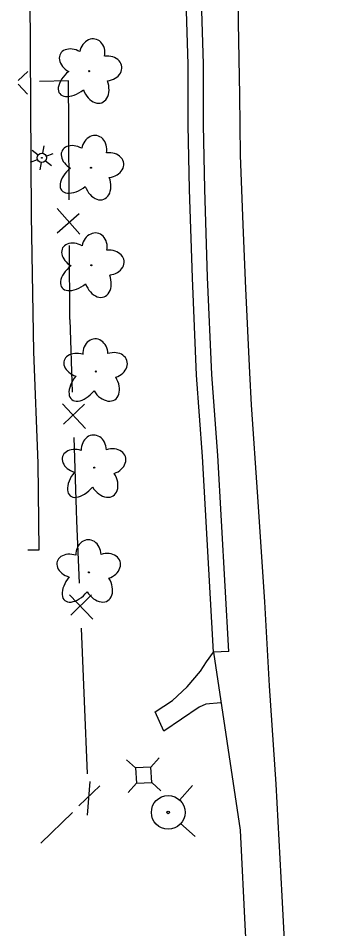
# Model space of a CAD drawing. Extents: x 588843 to 2552415, y 180129 to 269402.
# Drawn here: x 593471.1 to 593521, y 186471.7 to 186619.9 of the extents above; entities that cross this region are included whole.
import ezdxf

# ---------------------------------------------------------------- set-up
doc = ezdxf.new("R2010")
doc.units = 0
for name, color, linetype in [('Default', 7, 'Continuous'), ('E_DWY', 7, 'Continuous'), ('E_FEN_P', 7, 'Continuous'), ('E_LAND_Vegetation', 7, 'Continuous'), ('E_LTG', 7, 'Continuous'), ('E_RDWY', 7, 'Continuous'), ('E_RDWY_C_and_G', 7, 'Continuous'), ('E_RDWY_Gravel', 7, 'Continuous'), ('E_UTL_AG_Bold', 7, 'Continuous'), ('E_UTL_WHydrant', 7, 'Continuous')]:
    doc.layers.add(name, color=color, linetype=linetype)

# ---------------------------------------------------------------- blocks, each defined once
blk = doc.blocks.new('HYD')
at = {"layer": 'Default'}
for p, q in [((-3.84, 3.84), (-8.32, 8.32)), ((3.84, 3.84), (8.32, 8.32))]:
    blk.add_line(p, q, dxfattribs=at)
for radius in [5.48, 0.42]:
    blk.add_circle((0, 0), radius, dxfattribs=at)
blk = doc.blocks.new('PED')
at = {"layer": 'Default'}
for p, q in [((-2.5, 2.5), (-5.33, 5.33)), ((2.5, 2.5), (5.33, 5.33)), ((-2.5, -2.5), (-5.33, -5.33)), ((2.5, -2.5), (5.33, -5.33))]:
    blk.add_line(p, q, dxfattribs=at)
blk.add_lwpolyline([(-2.5, -2.5), (2.5, -2.5), (2.5, 2.5), (-2.5, 2.5)], close=True, dxfattribs=at)
blk = doc.blocks.new('DTRE')
at = {"layer": 'Default'}
blk.add_circle((-0.18, 0), 0.183, dxfattribs=at)
for centre, major_axis, ratio in [((-1.87, 5.32), (1.36, -4.98), 0.782863), ((4.06, 2.74), (-5.27, -2.93), 0.691916), ((-5.87, 0.15), (4.93, -0.12), 0.832022), ((3.54, -3.71), (-5.01, 4.58), 0.560249), ((-2.49, -5.24), (1.8, 4.86), 0.716896)]:
    blk.add_ellipse(centre, major_axis=major_axis, ratio=ratio, start_param=1.570796, end_param=4.712389, dxfattribs=at)
blk = doc.blocks.new('LPOL')
at = {"layer": 'Default'}
for p, q in [((-0.75, 1.3), (-2, 3.46)), ((0.75, 1.3), (2, 3.46)), ((-4, 0), (-1.5, 0)), ((1.5, 0), (4, 0)), ((-2, -3.46), (-0.75, -1.3)), ((2, -3.46), (0.75, -1.3))]:
    blk.add_line(p, q, dxfattribs=at)
for radius in [1.5, 1.5, 1.5, 0.125]:
    blk.add_circle((0, 0), radius, dxfattribs=at)

msp = doc.modelspace()

# ---------------------------------------------------------------- linework, layer by layer
at = {"layer": 'E_DWY'}
for points in [[(593473.5, 186672.12), (593473.37, 186669.62), (593473.02, 186623.73), (593473.22, 186587.82), (593473.58, 186565.62)], [(593473.58, 186565.62), (593474.3, 186547.54), (593474.46, 186533.36), (593472.66, 186533.35)]]:
    msp.add_lwpolyline(points, dxfattribs=at)
at = {"layer": 'E_FEN_P'}
for p, q in [((593472.68, 186611.27), (593471.11, 186609.82)), ((593472.59, 186607.61), (593471.11, 186609.21)), ((593481.11, 186584.82), (593477.44, 186588.99)), ((593477.46, 186584.99), (593481.01, 186588.16)), ((593478.3, 186557.19), (593482.04, 186553.18)), ((593481.9, 186557.12), (593478.48, 186553.89)), ((593479.44, 186526.11), (593483.22, 186522.13)), ((593483.05, 186526.07), (593479.66, 186522.81)), ((593484.36, 186495.01), (593480.97, 186491.75)), ((593482.78, 186495.71), (593482.3, 186490.24))]:
    msp.add_line(p, q, dxfattribs=at)
for points in [[(593479.32, 186602.43), (593479.28, 186609.75), (593474.58, 186609.63)], [(593479.39, 186590.4), (593479.32, 186602.43)], [(593479.5, 186570.93), (593479.43, 186582.96)], [(593479.5, 186570.93), (593479.9, 186559.07)], [(593480.15, 186551.72), (593480.54, 186539.86)], [(593480.54, 186539.86), (593480.6, 186538.15), (593481.03, 186528)], [(593481.34, 186520.66), (593481.84, 186508.8)], [(593481.84, 186508.8), (593482.34, 186496.94)], [(593479.96, 186490.68), (593474.77, 186485.68)]]:
    msp.add_lwpolyline(points, dxfattribs=at)
at = {"layer": 'E_RDWY'}
for points in [[(593508.77, 186562.24), (593508.12, 186575.95), (593507.69, 186586.33), (593507.27, 186597.66), (593507.18, 186607.42), (593506.93, 186619.24), (593506.88, 186631.22), (593506.86, 186639.85), (593507.02, 186648.38), (593507.37, 186658.65), (593507.88, 186668.97), (593508.56, 186678.75), (593509.33, 186688.56), (593510.2, 186698.64)], [(593520.97, 186345.05), (593520.15, 186361.14), (593519.21, 186380.96), (593518.23, 186399.23), (593517.32, 186416.04), (593516.62, 186430.51), (593515.82, 186445.21), (593514.96, 186459.5), (593514.05, 186477.04), (593513.04, 186495.29), (593511.97, 186511.29), (593511.2, 186524.97), (593510.07, 186542.06), (593509.07, 186557.02), (593508.77, 186562.24)], [(593504.09, 186508.52), (593501.65, 186508.28), (593500.56, 186507.82), (593494.81, 186503.91), (593493.4, 186507.06), (593496.18, 186508.91), (593498.57, 186511.12), (593500.74, 186513.65), (593501.74, 186515.2), (593502.85, 186516.74)]]:
    msp.add_lwpolyline(points, dxfattribs=at)
at = {"layer": 'E_RDWY_C_and_G'}
msp.add_line((593505.35, 186516.88), (593502.85, 186516.74), dxfattribs=at)
for points in [[(593500.11, 186561.87), (593499.43, 186577.69), (593498.96, 186592.05), (593498.75, 186602.56), (593498.73, 186612.41), (593498.43, 186622.92), (593498.23, 186630.72), (593497.78, 186635.86)], [(593502.61, 186561.98), (593501.92, 186577.78), (593501.46, 186592.12), (593501.25, 186602.59), (593501.23, 186612.45), (593500.93, 186622.99), (593500.73, 186630.86), (593500.27, 186636.07)], [(593502.85, 186516.74), (593501.1, 186548.6), (593500.11, 186561.87)], [(593505.35, 186516.88), (593503.6, 186548.75), (593502.61, 186561.98)]]:
    msp.add_lwpolyline(points, dxfattribs=at)
at = {"layer": 'E_RDWY_Gravel'}
msp.add_lwpolyline([(593502.85, 186516.74), (593507.2, 186487.8), (593508.02, 186471.3), (593509.21, 186451.45), (593509.99, 186435.54), (593511.04, 186417.49), (593511.84, 186402.54), (593512.47, 186387.31), (593513.25, 186371.5), (593514.09, 186356.57), (593515.33, 186334.92), (593516.26, 186319.15), (593517.07, 186306.1), (593517.66, 186292.24), (593518.01, 186278.03), (593517.91, 186261.6), (593514.79, 186237.91)], dxfattribs=at)

# ---------------------------------------------------------------- block references
at = {"layer": 'E_LAND_Vegetation'}
for p, xscale, yscale, rotation in [((593482.62, 186611.25), 0.5, 0.5000000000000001, -98.91789951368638), ((593482.93, 186595.52), 0.5, 0.5000000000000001, -98.91789951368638), ((593482.99, 186579.65), 0.5, 0.5000000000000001, -98.91789951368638), ((593483.73, 186562.36), 0.5000000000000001, 0.5, -87.02058409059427), ((593483.48, 186546.71), 0.5000000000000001, 0.5, -87.02058409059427), ((593482.61, 186529.66), 0.5000000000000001, 0.5, -87.02058409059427)]:
    msp.add_blockref('DTRE', p, dxfattribs=dict(at, xscale=xscale, yscale=yscale, rotation=rotation))
at = {"layer": 'E_LTG', "xscale": 0.5, "yscale": 0.5000000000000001, "rotation": -98.91789951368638}
msp.add_blockref('LPOL', (593474.95, 186597.22), dxfattribs=at)
at = {"layer": 'E_UTL_AG_Bold', "xscale": 0.5000000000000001, "yscale": 0.5, "rotation": -87.02058409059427}
msp.add_blockref('PED', (593491.51, 186496.74), dxfattribs=at)
at = {"layer": 'E_UTL_WHydrant', "xscale": 0.5000000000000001, "yscale": 0.5, "rotation": -87.02058409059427}
msp.add_blockref('HYD', (593495.5, 186490.68), dxfattribs=at)

doc.saveas('drawing.dxf')
